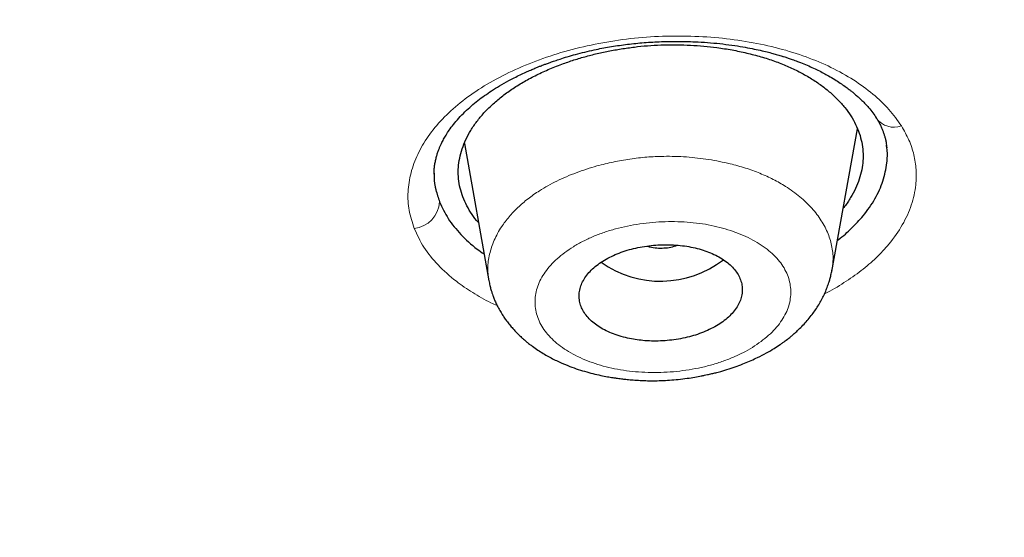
# Model space of a CAD drawing. Header units: millimetres. Extents: x 8 to 1023, y 12 to 832.
# Tile 510 of 656: x 644.01 to 654.87, y 740.57 to 746.27. Entities that reach past the tile are written whole.
import ezdxf

# ---------------------------------------------------------------- set-up
doc = ezdxf.new("R2010")
doc.units = ezdxf.units.MM

msp = doc.modelspace()

# ---------------------------------------------------------------- linework, layer by layer
at = {"color": 7, "linetype": 'Continuous', "lineweight": 30}
for p, q in [((652.97, 743.5), (653.25, 745.073)), ((648.917, 744.911), (649.187, 743.395)), ((648.585, 744.581), (648.585, 744.575)), ((652.966, 743.511), (652.965, 743.501))]:
    msp.add_line(p, q, dxfattribs=at)
at = {"color": 8, "linetype": 'Continuous', "lineweight": 0}
for centre, radius, start, end in [((653.655, 745.329), 0.24, 216.5232, 289.6059), ((648.332, 744.284), 0.312, 275.8591, 356.8448)]:
    msp.add_arc(centre, radius, start, end, dxfattribs=at)
at = {"color": 7, "linetype": 'Continuous', "lineweight": 30}
msp.add_arc((651.08, 744.524), 1.132, 234.6731, 307.7265, dxfattribs=at)
for points, knots in [([(638.967, 820.409), (639.825, 820.401), (641.54, 820.386), (644.108, 820.26), (646.667, 820.06), (649.211, 819.78), (651.736, 819.422), (654.237, 818.985), (656.847, 818.443), (659.555, 817.781), (662.346, 816.982), (665.077, 816.082), (667.741, 815.083), (670.332, 813.99), (672.724, 812.86), (674.924, 811.713), (676.942, 810.562), (678.889, 809.349), (680.762, 808.076), (682.555, 806.746), (684.266, 805.361), (685.893, 803.924), (687.432, 802.438), (688.881, 800.905), (690.237, 799.329), (691.498, 797.713), (692.662, 796.059), (693.724, 794.369), (694.737, 792.553), (695.676, 790.607), (696.518, 788.53), (697.215, 786.425), (697.764, 784.298), (698.165, 782.153), (698.403, 780.1), (698.503, 778.144), (698.485, 776.289), (698.354, 774.437), (698.113, 772.591), (697.761, 770.754), (697.3, 768.929), (696.731, 767.121), (696.054, 765.331), (695.271, 763.565), (694.383, 761.824), (693.39, 760.113), (692.294, 758.435), (691.099, 756.793), (689.735, 755.101), (688.185, 753.369), (686.433, 751.611), (684.562, 749.919), (682.573, 748.298), (680.479, 746.747), (678.994, 745.78), (678.252, 745.296)], [0, 0, 0, 0, 0.017859, 0.035717, 0.053574, 0.07143, 0.089287, 0.107143, 0.125, 0.145832, 0.166666, 0.1875, 0.208333, 0.229166, 0.249999, 0.267856, 0.285713, 0.303571, 0.321429, 0.339287, 0.357144, 0.375001, 0.392858, 0.410715, 0.428572, 0.446429, 0.464286, 0.482143, 0.500002, 0.520835, 0.541668, 0.562501, 0.583334, 0.604167, 0.624999, 0.642856, 0.660713, 0.678571, 0.696428, 0.714286, 0.732144, 0.750003, 0.76786, 0.785718, 0.803575, 0.821433, 0.839289, 0.857146, 0.875003, 0.895835, 0.916668, 0.9375, 0.958333, 0.979167, 1, 1, 1, 1]), ([(638.967, 735.109), (639.574, 735.113), (640.787, 735.121), (642.603, 735.185), (644.413, 735.288), (646.217, 735.433), (648.014, 735.618), (649.801, 735.844), (651.525, 736.103), (653.184, 736.389), (654.78, 736.7), (656.361, 737.043), (657.927, 737.419), (659.479, 737.828), (661.066, 738.282), (662.683, 738.787), (664.324, 739.344), (665.935, 739.936), (667.518, 740.564), (669.071, 741.227), (670.597, 741.926), (672.053, 742.641), (673.438, 743.365), (674.752, 744.095), (676.034, 744.851), (677.285, 745.634), (678.505, 746.442), (679.727, 747.299), (680.947, 748.208), (682.157, 749.169), (683.325, 750.157), (684.449, 751.171), (685.531, 752.212), (686.571, 753.281), (687.54, 754.346), (688.44, 755.401), (689.269, 756.44), (690.054, 757.494), (690.796, 758.561), (691.493, 759.642), (692.165, 760.769), (692.807, 761.942), (693.414, 763.161), (693.967, 764.394), (694.467, 765.639), (694.913, 766.898), (695.307, 768.172), (695.637, 769.422), (695.907, 770.643), (696.122, 771.83), (696.289, 773.019), (696.407, 774.209), (696.478, 775.401), (696.501, 776.628), (696.472, 777.89), (696.385, 779.185), (696.241, 780.478), (696.04, 781.77), (695.783, 783.061), (695.469, 784.349), (695.11, 785.595), (694.712, 786.795), (694.282, 787.948), (693.806, 789.089), (693.286, 790.218), (692.721, 791.335), (692.12, 792.423), (691.486, 793.483), (690.822, 794.514), (690.118, 795.532), (689.373, 796.538), (688.589, 797.53), (687.765, 798.51), (686.903, 799.473), (685.994, 800.432), (685.038, 801.383), (684.031, 802.327), (682.988, 803.248), (681.91, 804.146), (680.795, 805.023), (679.662, 805.863), (678.514, 806.667), (677.353, 807.437), (676.161, 808.184), (674.939, 808.909), (673.685, 809.611), (672.401, 810.29), (671.091, 810.944), (669.74, 811.58), (668.351, 812.195), (666.92, 812.79), (665.466, 813.354), (663.991, 813.887), (662.494, 814.39), (661.001, 814.854), (659.513, 815.28), (658.034, 815.671), (656.538, 816.032), (655.027, 816.364), (653.499, 816.666), (651.955, 816.939), (650.399, 817.182), (648.812, 817.398), (647.198, 817.584), (645.557, 817.739), (643.913, 817.86), (642.267, 817.945), (640.618, 817.999), (639.517, 818.006), (638.967, 818.009)], [0, 0, 0, 0, 0.010081, 0.020137, 0.030179, 0.040216, 0.050257, 0.060311, 0.070335, 0.079491, 0.088633, 0.097767, 0.1069, 0.116039, 0.125192, 0.135253, 0.145282, 0.155288, 0.16528, 0.175267, 0.185259, 0.195301, 0.204496, 0.213673, 0.222839, 0.232002, 0.241168, 0.250345, 0.260322, 0.270285, 0.280246, 0.290212, 0.300194, 0.310203, 0.320293, 0.329526, 0.338727, 0.347904, 0.357065, 0.366218, 0.375372, 0.385323, 0.395264, 0.405207, 0.415162, 0.425139, 0.435149, 0.445226, 0.454443, 0.463632, 0.472801, 0.481959, 0.491116, 0.500279, 0.510233, 0.520184, 0.530144, 0.540125, 0.550137, 0.560192, 0.570258, 0.579448, 0.588609, 0.59775, 0.60688, 0.616007, 0.625139, 0.633867, 0.642594, 0.651329, 0.660077, 0.668845, 0.677642, 0.686473, 0.695244, 0.704395, 0.713529, 0.722653, 0.731774, 0.740899, 0.750037, 0.758756, 0.767483, 0.776222, 0.78498, 0.793764, 0.802579, 0.811433, 0.820208, 0.829363, 0.838502, 0.847632, 0.856762, 0.865897, 0.875044, 0.883755, 0.89247, 0.901196, 0.909939, 0.918704, 0.927499, 0.936329, 0.945126, 0.954305, 0.963462, 0.972602, 0.981734, 0.990864, 1, 1, 1, 1]), ([(696.002, 776.466), (695.995, 775.965), (695.98, 774.963), (695.861, 773.463), (695.671, 771.966), (695.403, 770.472), (695.058, 768.982), (694.646, 767.529), (694.173, 766.115), (693.644, 764.745), (693.05, 763.39), (692.39, 762.05), (691.653, 760.704), (690.836, 759.354), (689.936, 758.003), (688.967, 756.676), (687.929, 755.373), (686.822, 754.093), (685.671, 752.865), (684.485, 751.69), (683.268, 750.57), (681.999, 749.481), (680.677, 748.423), (679.281, 747.382), (677.809, 746.359), (676.259, 745.359), (674.655, 744.399), (672.996, 743.477), (671.286, 742.597), (669.568, 741.779), (667.85, 741.022), (666.138, 740.324), (664.394, 739.67), (662.62, 739.06), (660.784, 738.485), (658.885, 737.946), (656.924, 737.45), (654.934, 737.004), (652.914, 736.61), (650.868, 736.267), (648.844, 735.984), (646.851, 735.757), (644.895, 735.584), (642.936, 735.461), (640.975, 735.386), (638.968, 735.36), (636.917, 735.386), (634.827, 735.468), (632.743, 735.605), (630.664, 735.798), (628.594, 736.046), (626.578, 736.343), (624.621, 736.682), (622.727, 737.062), (620.857, 737.487), (619.01, 737.958), (617.144, 738.486), (615.264, 739.075), (613.374, 739.728), (611.522, 740.43), (609.706, 741.18), (607.926, 741.979), (606.219, 742.809), (604.589, 743.665), (603.037, 744.539), (601.531, 745.45), (600.073, 746.396), (598.63, 747.399), (597.207, 748.46), (595.812, 749.581), (594.477, 750.737), (593.201, 751.928), (591.982, 753.155), (590.846, 754.392), (589.791, 755.634), (588.819, 756.873), (587.909, 758.133), (587.061, 759.414), (586.26, 760.742), (585.51, 762.116), (584.818, 763.533), (584.199, 764.965), (583.654, 766.413), (583.181, 767.878), (582.788, 769.332), (582.473, 770.771), (582.232, 772.188), (582.061, 773.609), (581.954, 775.036), (581.941, 775.989), (581.934, 776.466)], [0, 0, 0, 0, 0.011647, 0.023279, 0.034914, 0.046569, 0.058262, 0.069997, 0.081033, 0.092045, 0.103046, 0.114051, 0.125075, 0.136674, 0.148268, 0.159874, 0.171507, 0.183184, 0.194903, 0.205931, 0.216944, 0.227954, 0.238974, 0.250018, 0.2616, 0.2732, 0.284834, 0.296518, 0.308264, 0.319998, 0.330999, 0.341975, 0.352941, 0.363907, 0.374886, 0.386463, 0.398058, 0.409684, 0.421356, 0.433089, 0.444843, 0.455871, 0.466863, 0.477832, 0.488791, 0.499751, 0.51144, 0.523115, 0.53479, 0.54648, 0.558201, 0.569925, 0.580927, 0.591892, 0.602833, 0.61376, 0.624687, 0.6364, 0.648087, 0.659761, 0.671439, 0.683135, 0.694871, 0.705904, 0.716895, 0.727858, 0.738804, 0.749746, 0.761426, 0.773081, 0.784724, 0.796373, 0.808043, 0.819784, 0.830839, 0.841857, 0.852852, 0.863839, 0.87483, 0.886496, 0.898127, 0.909738, 0.921348, 0.932974, 0.944696, 0.955762, 0.96681, 0.977856, 0.988914, 1, 1, 1, 1]), ([(582.445, 775.805), (582.445, 775.791), (582.446, 775.76), (582.447, 775.709), (582.449, 775.649), (582.451, 775.581), (582.454, 775.505), (582.457, 775.421), (582.461, 775.331), (582.465, 775.232), (582.47, 775.126), (582.481, 774.907), (582.5, 774.597), (582.529, 774.201), (582.56, 773.843), (582.593, 773.506), (582.628, 773.19), (582.665, 772.876), (582.711, 772.525), (582.768, 772.132), (582.837, 771.695), (582.904, 771.311), (582.965, 770.984), (583.017, 770.718), (583.07, 770.459), (583.122, 770.215), (583.173, 769.987), (583.221, 769.774), (583.26, 769.611), (583.288, 769.493), (583.306, 769.42), (583.323, 769.353), (583.337, 769.294), (583.35, 769.246), (583.359, 769.209), (583.366, 769.182), (583.372, 769.159), (583.378, 769.131), (583.387, 769.096), (583.398, 769.054), (583.41, 769.007), (583.428, 768.941), (583.451, 768.852), (583.482, 768.737), (583.516, 768.613), (583.553, 768.478), (583.594, 768.333), (583.638, 768.177), (583.686, 768.014), (583.735, 767.849), (583.784, 767.687), (583.847, 767.486), (583.922, 767.248), (584.011, 766.978), (584.098, 766.72), (584.182, 766.477), (584.265, 766.245), (584.347, 766.019), (584.43, 765.796), (584.513, 765.577), (584.597, 765.362), (584.681, 765.149), (584.766, 764.938), (584.855, 764.724), (584.947, 764.504), (585.046, 764.275), (585.151, 764.035), (585.248, 763.818), (585.336, 763.627), (585.412, 763.461), (585.492, 763.292), (585.572, 763.123), (585.654, 762.954), (585.734, 762.791), (585.812, 762.634), (585.886, 762.487), (585.955, 762.351), (586.02, 762.225), (586.076, 762.116), (586.123, 762.027), (586.16, 761.957), (586.191, 761.898), (586.22, 761.843), (586.252, 761.784), (586.292, 761.708), (586.342, 761.618), (586.399, 761.511), (586.463, 761.395), (586.533, 761.269), (586.609, 761.134), (586.69, 760.991), (586.777, 760.838), (586.871, 760.677), (587.008, 760.442), (587.188, 760.142), (587.409, 759.783), (587.629, 759.435), (587.821, 759.138), (587.984, 758.889), (588.12, 758.687), (588.252, 758.491), (588.381, 758.303), (588.506, 758.125), (588.624, 757.956), (588.737, 757.798), (588.845, 757.648), (588.946, 757.509), (589.042, 757.378), (589.137, 757.25), (589.234, 757.12), (589.337, 756.983), (589.452, 756.831), (589.581, 756.663), (589.725, 756.478), (589.878, 756.283), (590.04, 756.08), (590.266, 755.8), (590.557, 755.446), (590.835, 755.119), (591.036, 754.886), (591.156, 754.747), (591.277, 754.609), (591.4, 754.47), (591.524, 754.331), (591.649, 754.193), (591.765, 754.066), (591.87, 753.951), (591.962, 753.851), (592.045, 753.762), (592.112, 753.69), (592.164, 753.634), (592.204, 753.592), (592.239, 753.554), (592.272, 753.52), (592.3, 753.49), (592.322, 753.467), (592.339, 753.449), (592.357, 753.43), (592.378, 753.408), (592.405, 753.379), (592.44, 753.343), (592.483, 753.298), (592.534, 753.245), (592.592, 753.184), (592.655, 753.12), (592.72, 753.053), (592.785, 752.985), (592.852, 752.918), (592.977, 752.79), (593.165, 752.601), (593.418, 752.35), (593.681, 752.094), (593.968, 751.819), (594.277, 751.527), (594.605, 751.224), (594.934, 750.926), (595.263, 750.634), (595.591, 750.348), (595.881, 750.099), (596.129, 749.89), (596.331, 749.722), (596.524, 749.563), (596.706, 749.414), (596.867, 749.284), (597.008, 749.171), (597.13, 749.074), (597.25, 748.978), (597.374, 748.881), (597.508, 748.776), (597.652, 748.664), (597.808, 748.544), (597.975, 748.417), (598.153, 748.282), (598.342, 748.141), (598.538, 747.995), (598.739, 747.847), (598.94, 747.701), (599.22, 747.499), (599.579, 747.245), (600.015, 746.943), (600.448, 746.649), (600.879, 746.363), (601.31, 746.083), (601.742, 745.808), (602.163, 745.545), (602.575, 745.293), (602.98, 745.049), (603.395, 744.804), (603.824, 744.556), (604.265, 744.306), (604.63, 744.103), (604.91, 743.95), (605.099, 743.847), (605.28, 743.75), (605.452, 743.658), (605.614, 743.573), (605.766, 743.493), (605.908, 743.418), (606.018, 743.361), (606.097, 743.321), (606.146, 743.296), (606.187, 743.275), (606.219, 743.258), (606.245, 743.244), (606.269, 743.232), (606.296, 743.218), (606.334, 743.199), (606.385, 743.173), (606.45, 743.14), (606.523, 743.103), (606.6, 743.064), (606.717, 743.005), (606.876, 742.925), (607.083, 742.823), (607.304, 742.715), (607.539, 742.6), (607.787, 742.482), (608.042, 742.36), (608.3, 742.239), (608.556, 742.121), (608.862, 741.98), (609.217, 741.82), (609.617, 741.643), (610.008, 741.473), (610.39, 741.31), (610.766, 741.152), (611.14, 740.998), (611.62, 740.804), (612.207, 740.572), (612.904, 740.306), (613.624, 740.041), (614.365, 739.777), (615.129, 739.515), (615.898, 739.262), (616.673, 739.017), (617.494, 738.768), (618.362, 738.517), (619.278, 738.265), (620.2, 738.025), (621.127, 737.797), (622.059, 737.58), (622.997, 737.374), (623.913, 737.186), (624.807, 737.014), (625.678, 736.856), (626.552, 736.709), (627.428, 736.572), (628.306, 736.445), (629.187, 736.328), (630.071, 736.221), (630.957, 736.124), (631.845, 736.037), (632.734, 735.96), (633.626, 735.894), (634.502, 735.839), (635.362, 735.794), (636.206, 735.76), (637.052, 735.735), (637.899, 735.719), (638.792, 735.711), (639.729, 735.714), (640.71, 735.73), (641.688, 735.758), (642.665, 735.798), (643.641, 735.851), (644.614, 735.915), (645.559, 735.99), (646.476, 736.074), (647.363, 736.165), (648.248, 736.266), (649.13, 736.378), (650.01, 736.499), (650.887, 736.63), (651.762, 736.772), (652.635, 736.923), (653.504, 737.085), (654.37, 737.257), (655.233, 737.438), (656.074, 737.625), (656.896, 737.818), (657.697, 738.016), (658.494, 738.223), (659.287, 738.438), (660.116, 738.673), (660.981, 738.931), (661.879, 739.211), (662.77, 739.503), (663.654, 739.806), (664.53, 740.12), (665.398, 740.445), (666.12, 740.726), (666.7, 740.96), (667.143, 741.142), (667.588, 741.328), (668.034, 741.52), (668.482, 741.716), (668.917, 741.91), (669.34, 742.103), (669.753, 742.295), (670.072, 742.446), (670.296, 742.553), (670.422, 742.614), (670.548, 742.675), (670.676, 742.737), (670.803, 742.8), (670.931, 742.863), (671.055, 742.924), (671.178, 742.986), (671.297, 743.046), (671.41, 743.103), (671.509, 743.153), (671.593, 743.195), (671.663, 743.231), (671.716, 743.258), (671.758, 743.28), (671.794, 743.299), (671.835, 743.32), (671.884, 743.345), (671.941, 743.375), (672.014, 743.412), (672.102, 743.458), (672.207, 743.513), (672.322, 743.574), (672.442, 743.637), (672.603, 743.723), (672.805, 743.831), (673.079, 743.98), (673.387, 744.149), (673.729, 744.34), (674.075, 744.537), (674.42, 744.735), (674.759, 744.934), (675.112, 745.144), (675.478, 745.365), (675.854, 745.596), (676.221, 745.826), (676.583, 746.057), (676.944, 746.291), (677.308, 746.531), (677.675, 746.777), (678.047, 747.031), (678.36, 747.25), (678.612, 747.427), (678.798, 747.56), (678.973, 747.686), (679.139, 747.806), (679.295, 747.92), (679.441, 748.028), (679.577, 748.129), (679.7, 748.221), (679.811, 748.305), (679.915, 748.384), (680.023, 748.466), (680.137, 748.553), (680.258, 748.646), (680.386, 748.745), (680.529, 748.857), (680.688, 748.981), (680.862, 749.12), (681.045, 749.266), (681.232, 749.418), (681.42, 749.571), (681.688, 749.792), (682.03, 750.08), (682.41, 750.406), (682.745, 750.7), (683.041, 750.964), (683.336, 751.231), (683.633, 751.505), (683.935, 751.789), (684.176, 752.02), (684.355, 752.194), (684.472, 752.308), (684.59, 752.424), (684.708, 752.542), (684.825, 752.658), (684.938, 752.772), (685.046, 752.882), (685.149, 752.986), (685.246, 753.085), (685.332, 753.175), (685.409, 753.255), (685.47, 753.319), (685.517, 753.367), (685.551, 753.403), (685.58, 753.433), (685.606, 753.461), (685.634, 753.491), (685.668, 753.526), (685.708, 753.569), (685.755, 753.619), (685.823, 753.691), (685.911, 753.786), (686.019, 753.902), (686.13, 754.023), (686.261, 754.167), (686.414, 754.336), (686.589, 754.532), (686.77, 754.738), (686.954, 754.95), (687.232, 755.274), (687.595, 755.709), (687.935, 756.13), (688.169, 756.427), (688.303, 756.598), (688.435, 756.77), (688.565, 756.94), (688.692, 757.108), (688.814, 757.272), (688.931, 757.431), (689.041, 757.581), (689.143, 757.723), (689.237, 757.855), (689.319, 757.97), (689.39, 758.07), (689.453, 758.16), (689.517, 758.252), (689.586, 758.351), (689.658, 758.457), (689.741, 758.578), (689.834, 758.715), (689.937, 758.87), (690.046, 759.035), (690.16, 759.21), (690.318, 759.454), (690.515, 759.764), (690.767, 760.174), (691.033, 760.62), (691.239, 760.978), (691.37, 761.211), (691.43, 761.318), (691.487, 761.421), (691.539, 761.516), (691.585, 761.6), (691.624, 761.673), (691.656, 761.731), (691.68, 761.776), (691.698, 761.81), (691.712, 761.836), (691.722, 761.856), (691.731, 761.873), (691.741, 761.892), (691.755, 761.918), (691.772, 761.95), (691.792, 761.987), (691.821, 762.042), (691.861, 762.12), (691.914, 762.221), (691.971, 762.333), (692.05, 762.488), (692.151, 762.687), (692.272, 762.933), (692.396, 763.19), (692.523, 763.459), (692.637, 763.706), (692.738, 763.928), (692.824, 764.122), (692.909, 764.315), (692.989, 764.502), (693.063, 764.678), (693.134, 764.848), (693.201, 765.011), (693.263, 765.166), (693.32, 765.309), (693.369, 765.433), (693.41, 765.538), (693.445, 765.63), (693.481, 765.724), (693.522, 765.831), (693.568, 765.954), (693.619, 766.094), (693.674, 766.245), (693.732, 766.407), (693.792, 766.58), (693.852, 766.754), (693.911, 766.928), (693.968, 767.099), (694.024, 767.271), (694.079, 767.441), (694.131, 767.607), (694.181, 767.77), (694.241, 767.971), (694.31, 768.207), (694.387, 768.476), (694.443, 768.68), (694.48, 768.82), (694.5, 768.897), (694.519, 768.966), (694.534, 769.027), (694.548, 769.079), (694.559, 769.122), (694.568, 769.158), (694.576, 769.19), (694.585, 769.225), (694.596, 769.269), (694.61, 769.323), (694.625, 769.386), (694.643, 769.459), (694.664, 769.543), (694.686, 769.637), (694.71, 769.74), (694.737, 769.854), (694.774, 770.015), (694.819, 770.219), (694.876, 770.49), (694.936, 770.784), (694.997, 771.101), (695.053, 771.412), (695.105, 771.717), (695.154, 772.019), (695.204, 772.356), (695.256, 772.734), (695.308, 773.156), (695.354, 773.588), (695.395, 774.028), (695.429, 774.472), (695.451, 774.796), (695.459, 774.972), (695.46, 774.998)], [0, 0, 0, 0, 0.000308, 0.00069, 0.001145, 0.001674, 0.002276, 0.00292, 0.003632, 0.004411, 0.005257, 0.006152, 0.009626, 0.012651, 0.015604, 0.018178, 0.020695, 0.02317, 0.025678, 0.029092, 0.032585, 0.036159, 0.038302, 0.040463, 0.042551, 0.044541, 0.046341, 0.048052, 0.049674, 0.050287, 0.050886, 0.051446, 0.051921, 0.05231, 0.052613, 0.052804, 0.052961, 0.053179, 0.053464, 0.053812, 0.054194, 0.054604, 0.05543, 0.056351, 0.057369, 0.058452, 0.059626, 0.060891, 0.062239, 0.063584, 0.064902, 0.066193, 0.068489, 0.070695, 0.07281, 0.074779, 0.076663, 0.078501, 0.080325, 0.082135, 0.0839, 0.08565, 0.087387, 0.08913, 0.090952, 0.092859, 0.09485, 0.096926, 0.098274, 0.099656, 0.101071, 0.102516, 0.103918, 0.105323, 0.106643, 0.107879, 0.109031, 0.110099, 0.111082, 0.111784, 0.112377, 0.112857, 0.113276, 0.11378, 0.114377, 0.115197, 0.116102, 0.117093, 0.118169, 0.119332, 0.120556, 0.121864, 0.123254, 0.124726, 0.127926, 0.131043, 0.134078, 0.13703, 0.138843, 0.140623, 0.142364, 0.14403, 0.145612, 0.147112, 0.148529, 0.149862, 0.151113, 0.15228, 0.153387, 0.154557, 0.155794, 0.157098, 0.15869, 0.160373, 0.162145, 0.164008, 0.165957, 0.169858, 0.173805, 0.175097, 0.176394, 0.177695, 0.179001, 0.180312, 0.181628, 0.182918, 0.183956, 0.184904, 0.185762, 0.186531, 0.186966, 0.187365, 0.18773, 0.18806, 0.188352, 0.188581, 0.188733, 0.18889, 0.189107, 0.189383, 0.189718, 0.190161, 0.190677, 0.191267, 0.191909, 0.192557, 0.193211, 0.193869, 0.194531, 0.196938, 0.199405, 0.201934, 0.204523, 0.207615, 0.210672, 0.213694, 0.216683, 0.219637, 0.222551, 0.224419, 0.226191, 0.227867, 0.229446, 0.23093, 0.232027, 0.233066, 0.234053, 0.235094, 0.236222, 0.237439, 0.238744, 0.240137, 0.241618, 0.243188, 0.244814, 0.246468, 0.248106, 0.249729, 0.253273, 0.256743, 0.260138, 0.263484, 0.26681, 0.270115, 0.2734, 0.276392, 0.279395, 0.28247, 0.285617, 0.288837, 0.292128, 0.293531, 0.294898, 0.296193, 0.297416, 0.298566, 0.299645, 0.300653, 0.301588, 0.301976, 0.302323, 0.302612, 0.302842, 0.303015, 0.303155, 0.303344, 0.303584, 0.303961, 0.304422, 0.304945, 0.305488, 0.306049, 0.307393, 0.30883, 0.310362, 0.311986, 0.313704, 0.315477, 0.317252, 0.318998, 0.320714, 0.323489, 0.326185, 0.328803, 0.331343, 0.333818, 0.336286, 0.338754, 0.343278, 0.347803, 0.352328, 0.357176, 0.362024, 0.366874, 0.371725, 0.376579, 0.382198, 0.387818, 0.393438, 0.399057, 0.404677, 0.410297, 0.415916, 0.421067, 0.426217, 0.431363, 0.436505, 0.441643, 0.44678, 0.451918, 0.457057, 0.462198, 0.467338, 0.472478, 0.477619, 0.482467, 0.487317, 0.49217, 0.49703, 0.501898, 0.507534, 0.513158, 0.518775, 0.524387, 0.529996, 0.535605, 0.541214, 0.546354, 0.551494, 0.556634, 0.561772, 0.566907, 0.572047, 0.577191, 0.582339, 0.587488, 0.592639, 0.59779, 0.602941, 0.607798, 0.612655, 0.617512, 0.622369, 0.627226, 0.632845, 0.638459, 0.64407, 0.64968, 0.65529, 0.660898, 0.666508, 0.669406, 0.67233, 0.675279, 0.678255, 0.681257, 0.684301, 0.68705, 0.689866, 0.69275, 0.693613, 0.694482, 0.695357, 0.696238, 0.697125, 0.698018, 0.698897, 0.699709, 0.7006, 0.701391, 0.702082, 0.702673, 0.703163, 0.703553, 0.703797, 0.704045, 0.704323, 0.704664, 0.705071, 0.705543, 0.706196, 0.706944, 0.707779, 0.708635, 0.709499, 0.711221, 0.712975, 0.715398, 0.717879, 0.720418, 0.722964, 0.725469, 0.727931, 0.730829, 0.733666, 0.736441, 0.73918, 0.741976, 0.744786, 0.747659, 0.750595, 0.753592, 0.755153, 0.756652, 0.758075, 0.759422, 0.760694, 0.76189, 0.763011, 0.764057, 0.764932, 0.765771, 0.766663, 0.767617, 0.768632, 0.769708, 0.770846, 0.77225, 0.773737, 0.775308, 0.776945, 0.778574, 0.780189, 0.783939, 0.787607, 0.790333, 0.793014, 0.795703, 0.798467, 0.801307, 0.804223, 0.805343, 0.806474, 0.807615, 0.808768, 0.809931, 0.811049, 0.812089, 0.813144, 0.814106, 0.814973, 0.815747, 0.816426, 0.816815, 0.81716, 0.817451, 0.81769, 0.817966, 0.818306, 0.818714, 0.819191, 0.819737, 0.820807, 0.821917, 0.823067, 0.824256, 0.826025, 0.827874, 0.829805, 0.831814, 0.833841, 0.838883, 0.843888, 0.845453, 0.847015, 0.848572, 0.850125, 0.851625, 0.853136, 0.854564, 0.85591, 0.857172, 0.858352, 0.85945, 0.860254, 0.861023, 0.86184, 0.862717, 0.863654, 0.86465, 0.865925, 0.867287, 0.868734, 0.870268, 0.871888, 0.875148, 0.878391, 0.882556, 0.886693, 0.887618, 0.888542, 0.889446, 0.89026, 0.890977, 0.891598, 0.892122, 0.892465, 0.892749, 0.892973, 0.893137, 0.893255, 0.893404, 0.893628, 0.893917, 0.894227, 0.894552, 0.895334, 0.896195, 0.897134, 0.898152, 0.900125, 0.902192, 0.904352, 0.906606, 0.908953, 0.91054, 0.912168, 0.913799, 0.915348, 0.916812, 0.91819, 0.919568, 0.920848, 0.92203, 0.923114, 0.923897, 0.924625, 0.925385, 0.926208, 0.927268, 0.928417, 0.929652, 0.930976, 0.932387, 0.933885, 0.93524, 0.936655, 0.938067, 0.939448, 0.940799, 0.942118, 0.943407, 0.945689, 0.947868, 0.949944, 0.950626, 0.951255, 0.951815, 0.952306, 0.952726, 0.953077, 0.953358, 0.953576, 0.953864, 0.954213, 0.954643, 0.955153, 0.955745, 0.956418, 0.957172, 0.958007, 0.958924, 0.959918, 0.961895, 0.963844, 0.966437, 0.968978, 0.971468, 0.973907, 0.976298, 0.978703, 0.981989, 0.985351, 0.988789, 0.992305, 0.995867, 0.999377, 1, 1, 1, 1]), ([(648.583, 744.572), (648.583, 744.582), (648.582, 744.602), (648.585, 744.643), (648.592, 744.69), (648.601, 744.733), (648.612, 744.776), (648.624, 744.815), (648.637, 744.85), (648.65, 744.879), (648.662, 744.906), (648.675, 744.932), (648.691, 744.963), (648.716, 745.005), (648.751, 745.06), (648.797, 745.122), (648.854, 745.189), (648.92, 745.258), (648.991, 745.323), (649.064, 745.383), (649.139, 745.438), (649.218, 745.492), (649.307, 745.548), (649.392, 745.596), (649.468, 745.635), (649.53, 745.666), (649.591, 745.694), (649.645, 745.718), (649.691, 745.738), (649.729, 745.753), (649.761, 745.766), (649.791, 745.777), (649.825, 745.79), (649.866, 745.805), (649.916, 745.822), (649.978, 745.843), (650.055, 745.867), (650.146, 745.893), (650.245, 745.918), (650.369, 745.947), (650.518, 745.976), (650.694, 746.002), (650.877, 746.021), (651.067, 746.033), (651.263, 746.037), (651.44, 746.033), (651.598, 746.023), (651.734, 746.011), (651.864, 745.995), (651.983, 745.976), (652.087, 745.957), (652.176, 745.938), (652.252, 745.92), (652.314, 745.904), (652.361, 745.89), (652.395, 745.88), (652.418, 745.873), (652.439, 745.867), (652.465, 745.858), (652.501, 745.846), (652.549, 745.83), (652.609, 745.807), (652.678, 745.78), (652.749, 745.749), (652.815, 745.717), (652.875, 745.687), (652.937, 745.653), (652.999, 745.616), (653.06, 745.577), (653.113, 745.54), (653.154, 745.51), (653.187, 745.484), (653.216, 745.46), (653.251, 745.43), (653.29, 745.394), (653.333, 745.351), (653.377, 745.303), (653.422, 745.247), (653.448, 745.207), (653.462, 745.186)], [0, 0, 0, 0, 0.013269, 0.025832, 0.037918, 0.049679, 0.061122, 0.072342, 0.082759, 0.092559, 0.100603, 0.107199, 0.114311, 0.127595, 0.143045, 0.16062, 0.180323, 0.200991, 0.219874, 0.237626, 0.254212, 0.270478, 0.288248, 0.307703, 0.318569, 0.329899, 0.340756, 0.349993, 0.357603, 0.363586, 0.368843, 0.373002, 0.378335, 0.384865, 0.39259, 0.40151, 0.413559, 0.427269, 0.44209, 0.457253, 0.480865, 0.505256, 0.530446, 0.556444, 0.583249, 0.610848, 0.629831, 0.649153, 0.668304, 0.685681, 0.701167, 0.714541, 0.726103, 0.73586, 0.743823, 0.748489, 0.75221, 0.755047, 0.759002, 0.76503, 0.773128, 0.783295, 0.796645, 0.809951, 0.822593, 0.834571, 0.845886, 0.860817, 0.874516, 0.887121, 0.898632, 0.90484, 0.912906, 0.922836, 0.934619, 0.948244, 0.963694, 0.980953, 1, 1, 1, 1]), ([(649.073, 744.037), (649.066, 744.044), (649.032, 744.081), (648.984, 744.151), (648.93, 744.246), (648.889, 744.344), (648.862, 744.444), (648.849, 744.545), (648.849, 744.647), (648.863, 744.749), (648.891, 744.851), (648.932, 744.953), (648.986, 745.054), (649.052, 745.153), (649.131, 745.247), (649.221, 745.338), (649.324, 745.425), (649.438, 745.508), (649.562, 745.586), (649.696, 745.658), (649.839, 745.725), (649.983, 745.782), (650.124, 745.831), (650.26, 745.871), (650.398, 745.906), (650.539, 745.935), (650.682, 745.959), (650.827, 745.978), (650.973, 745.991), (651.119, 745.998), (651.265, 745.999), (651.411, 745.994), (651.557, 745.984), (651.71, 745.967), (651.869, 745.942), (652.031, 745.908), (652.187, 745.867), (652.337, 745.819), (652.477, 745.763), (652.608, 745.702), (652.73, 745.634), (652.842, 745.56), (652.943, 745.481), (653.034, 745.396), (653.114, 745.307), (653.18, 745.215), (653.233, 745.12), (653.274, 745.023), (653.3, 744.923), (653.314, 744.822), (653.314, 744.72), (653.3, 744.618), (653.273, 744.516), (653.232, 744.414), (653.177, 744.313), (653.131, 744.24), (653.099, 744.202), (653.094, 744.196)], [0, 0, 0, 0, 0.005129, 0.024543, 0.044118, 0.063558, 0.082832, 0.102281, 0.121598, 0.140899, 0.160302, 0.179922, 0.199745, 0.219247, 0.238544, 0.257761, 0.277019, 0.296455, 0.31576, 0.335059, 0.354479, 0.374141, 0.390591, 0.406839, 0.422959, 0.439024, 0.455108, 0.471285, 0.487347, 0.503363, 0.519409, 0.53556, 0.551888, 0.568466, 0.587848, 0.607264, 0.626838, 0.646282, 0.665576, 0.68495, 0.704234, 0.723547, 0.743006, 0.762725, 0.782451, 0.801914, 0.821226, 0.840503, 0.859861, 0.879335, 0.898669, 0.917976, 0.937373, 0.956975, 0.976801, 0.996336, 1, 1, 1, 1]), ([(678.252, 745.296), (677.819, 745.027), (676.954, 744.489), (675.615, 743.716), (674.247, 742.968), (672.848, 742.249), (671.422, 741.56), (669.972, 740.901), (668.447, 740.252), (666.844, 739.615), (665.162, 738.997), (663.454, 738.418), (661.721, 737.878), (660.017, 737.393), (658.348, 736.96), (656.718, 736.575), (655.073, 736.223), (653.414, 735.906), (651.742, 735.623), (650.059, 735.374), (648.644, 735.196), (647.498, 735.07), (646.618, 734.983), (645.717, 734.905), (644.783, 734.834), (643.813, 734.771), (642.934, 734.723), (642.169, 734.689), (641.534, 734.665), (640.929, 734.648), (640.405, 734.638), (639.966, 734.633), (639.608, 734.63), (639.28, 734.629), (639.07, 734.629), (638.967, 734.629)], [0, 0, 0, 0, 0.039965, 0.079929, 0.119922, 0.160016, 0.200089, 0.23998, 0.27989, 0.323933, 0.367928, 0.411888, 0.455897, 0.499945, 0.539967, 0.579932, 0.619887, 0.659888, 0.699966, 0.740007, 0.779935, 0.800437, 0.821039, 0.842058, 0.863869, 0.886742, 0.91016, 0.92548, 0.94039, 0.954618, 0.96777, 0.977052, 0.985307, 0.992835, 1, 1, 1, 1]), ([(653.462, 745.186), (653.469, 745.175), (653.482, 745.155), (653.497, 745.126), (653.509, 745.102), (653.517, 745.084), (653.525, 745.065), (653.534, 745.041), (653.545, 745.01), (653.555, 744.977), (653.563, 744.943), (653.57, 744.905), (653.573, 744.876), (653.574, 744.865), (653.574, 744.86)], [0, 0, 0, 0, 0.104691, 0.193475, 0.266425, 0.323591, 0.366272, 0.448961, 0.539068, 0.627354, 0.721629, 0.820948, 0.914269, 1, 1, 1, 1]), ([(653.031, 743.843), (653.034, 743.845), (653.093, 743.887), (653.19, 743.976), (653.331, 744.126), (653.451, 744.299), (653.54, 744.496), (653.577, 744.679), (653.585, 744.812), (653.574, 744.876), (653.571, 744.892)], [0, 0, 0, 0, 0.007236, 0.141844, 0.277562, 0.458161, 0.638098, 0.820593, 0.956574, 1, 1, 1, 1]), ([(648.585, 744.584), (648.584, 744.568), (648.581, 744.506), (648.599, 744.399), (648.628, 744.311), (648.643, 744.267)], [0, 0, 0, 0, 0.152721, 0.575374, 1, 1, 1, 1]), ([(648.643, 744.267), (648.672, 744.204), (648.73, 744.079), (648.873, 743.905), (649.011, 743.776), (649.108, 743.71), (649.134, 743.693)], [0, 0, 0, 0, 0.297341, 0.593132, 0.892596, 1, 1, 1, 1]), ([(650.739, 742.76), (650.766, 742.755), (650.821, 742.744), (650.911, 742.735), (651.005, 742.731), (651.105, 742.733), (651.204, 742.742), (651.302, 742.757), (651.398, 742.778), (651.49, 742.805), (651.577, 742.839), (651.659, 742.878), (651.734, 742.921), (651.8, 742.97), (651.858, 743.023), (651.905, 743.078), (651.942, 743.137), (651.967, 743.197), (651.981, 743.258), (651.983, 743.319), (651.973, 743.379), (651.951, 743.437), (651.918, 743.493), (651.875, 743.546), (651.822, 743.595), (651.76, 743.639), (651.689, 743.679), (651.612, 743.713), (651.528, 743.742), (651.439, 743.765), (651.346, 743.781), (651.249, 743.791), (651.151, 743.795), (651.051, 743.793), (650.952, 743.784), (650.854, 743.768), (650.759, 743.747), (650.667, 743.719), (650.58, 743.685), (650.498, 743.646), (650.424, 743.602), (650.358, 743.553), (650.301, 743.5), (650.255, 743.444), (650.219, 743.385), (650.194, 743.325), (650.182, 743.264), (650.181, 743.203), (650.191, 743.143), (650.214, 743.085), (650.247, 743.029), (650.291, 742.977), (650.345, 742.928), (650.408, 742.884), (650.48, 742.844), (650.559, 742.81), (650.646, 742.781), (650.708, 742.767), (650.739, 742.76)], [0, 0, 0, 0, 0.015554, 0.031108, 0.048486, 0.065918, 0.083295, 0.1008, 0.118362, 0.135868, 0.153669, 0.17153, 0.189333, 0.207472, 0.225671, 0.243812, 0.262172, 0.280593, 0.298955, 0.317319, 0.335743, 0.354108, 0.372264, 0.390477, 0.408633, 0.426466, 0.444354, 0.462186, 0.479722, 0.49731, 0.514844, 0.532228, 0.549666, 0.567049, 0.584493, 0.601993, 0.619437, 0.637135, 0.654891, 0.672589, 0.690627, 0.708726, 0.726766, 0.745077, 0.763449, 0.781761, 0.80015, 0.818598, 0.836988, 0.855228, 0.873524, 0.891764, 0.909779, 0.92785, 0.945864, 0.963891, 0.981975, 1, 1, 1, 1]), ([(650.93, 743.779), (650.94, 743.776), (650.975, 743.764), (651.039, 743.757), (651.117, 743.756), (651.195, 743.765), (651.242, 743.781), (651.265, 743.789)], [0, 0, 0, 0, 0.100548, 0.326494, 0.552441, 0.778301, 1, 1, 1, 1]), ([(649.187, 743.398), (649.19, 743.38), (649.197, 743.347), (649.208, 743.303), (649.22, 743.266), (649.229, 743.238), (649.238, 743.215), (649.246, 743.195), (649.254, 743.175), (649.263, 743.154), (649.278, 743.123), (649.3, 743.082), (649.327, 743.036), (649.354, 742.994), (649.383, 742.953), (649.416, 742.911), (649.448, 742.872), (649.48, 742.838), (649.512, 742.805), (649.545, 742.774), (649.574, 742.748), (649.597, 742.729), (649.616, 742.713), (649.639, 742.695), (649.676, 742.668), (649.725, 742.633), (649.784, 742.595), (649.844, 742.561), (649.902, 742.53), (649.972, 742.497), (650.054, 742.462), (650.148, 742.427), (650.241, 742.398), (650.332, 742.374), (650.416, 742.354), (650.489, 742.34), (650.546, 742.33), (650.588, 742.324), (650.62, 742.319), (650.655, 742.315), (650.701, 742.31), (650.763, 742.304), (650.837, 742.299), (650.917, 742.295), (651.001, 742.294), (651.089, 742.296), (651.181, 742.301), (651.276, 742.309), (651.369, 742.32), (651.454, 742.333), (651.518, 742.345), (651.564, 742.354), (651.594, 742.361), (651.621, 742.367), (651.652, 742.374), (651.693, 742.384), (651.756, 742.401), (651.835, 742.425), (651.923, 742.455), (652.005, 742.486), (652.079, 742.518), (652.161, 742.555), (652.245, 742.599), (652.328, 742.647), (652.387, 742.685), (652.428, 742.714), (652.454, 742.733), (652.477, 742.75), (652.496, 742.765), (652.517, 742.782), (652.542, 742.803), (652.573, 742.831), (652.615, 742.87), (652.663, 742.918), (652.71, 742.972), (652.751, 743.024), (652.79, 743.077), (652.824, 743.131), (652.851, 743.178), (652.872, 743.218), (652.887, 743.25), (652.901, 743.28), (652.91, 743.305), (652.919, 743.326), (652.927, 743.349), (652.937, 743.379), (652.949, 743.417), (652.96, 743.463), (652.967, 743.495), (652.97, 743.513)], [0, 0, 0, 0, 0.012662, 0.023253, 0.031776, 0.03875, 0.043537, 0.048205, 0.053152, 0.058376, 0.063865, 0.076995, 0.089895, 0.100232, 0.111467, 0.124282, 0.136237, 0.145909, 0.156233, 0.167083, 0.176455, 0.182291, 0.186913, 0.192983, 0.201575, 0.217187, 0.232539, 0.247183, 0.261185, 0.274657, 0.295853, 0.31625, 0.335874, 0.35475, 0.372275, 0.386942, 0.398697, 0.405886, 0.411297, 0.417208, 0.426226, 0.438349, 0.45282, 0.468053, 0.483872, 0.500287, 0.517626, 0.535595, 0.554001, 0.570345, 0.583786, 0.591014, 0.596996, 0.601731, 0.606809, 0.614816, 0.625802, 0.644401, 0.662522, 0.679651, 0.695774, 0.710881, 0.733773, 0.753757, 0.770598, 0.778634, 0.785669, 0.791706, 0.79674, 0.801774, 0.808665, 0.819216, 0.831816, 0.846438, 0.861469, 0.877368, 0.891413, 0.906179, 0.920626, 0.928285, 0.936833, 0.945064, 0.950996, 0.954847, 0.960416, 0.967712, 0.976741, 0.987504, 1, 1, 1, 1])]:
    msp.add_open_spline(points, degree=3, knots=knots, dxfattribs=at)
at = {"color": 8, "linetype": 'Continuous', "lineweight": 0}
for points, knots in [([(582.659, 776.332), (582.666, 775.834), (582.681, 774.839), (582.8, 773.349), (582.99, 771.862), (583.259, 770.378), (583.603, 768.901), (584.012, 767.464), (584.48, 766.072), (585.002, 764.724), (585.588, 763.391), (586.238, 762.074), (586.964, 760.748), (587.769, 759.418), (588.659, 758.085), (589.618, 756.774), (590.648, 755.485), (591.745, 754.219), (592.883, 753.006), (594.054, 751.849), (595.251, 750.746), (596.5, 749.675), (597.799, 748.636), (599.175, 747.61), (600.63, 746.6), (602.166, 745.609), (603.754, 744.658), (605.395, 743.747), (607.082, 742.879), (608.776, 742.073), (610.466, 741.329), (612.153, 740.644), (613.872, 740), (615.622, 739.399), (617.438, 738.83), (619.319, 738.297), (621.263, 737.804), (623.235, 737.363), (625.233, 736.974), (627.253, 736.637), (629.249, 736.358), (631.212, 736.136), (633.14, 735.967), (635.074, 735.846), (637.012, 735.773), (638.993, 735.748), (641.014, 735.774), (643.07, 735.855), (645.12, 735.991), (647.165, 736.181), (649.206, 736.425), (651.198, 736.718), (653.137, 737.055), (655.016, 737.431), (656.871, 737.854), (658.702, 738.321), (660.546, 738.845), (662.397, 739.426), (664.251, 740.067), (666.069, 740.756), (667.851, 741.492), (669.602, 742.278), (671.285, 743.096), (672.898, 743.942), (674.436, 744.808), (675.927, 745.709), (677.371, 746.646), (678.797, 747.638), (680.201, 748.685), (681.575, 749.79), (682.892, 750.931), (684.151, 752.106), (685.354, 753.318), (686.476, 754.539), (687.516, 755.764), (688.475, 756.985), (689.373, 758.227), (690.209, 759.489), (691.001, 760.799), (691.743, 762.157), (692.429, 763.563), (693.043, 764.985), (693.584, 766.425), (694.053, 767.881), (694.44, 769.321), (694.75, 770.74), (694.986, 772.134), (695.154, 773.53), (695.258, 774.93), (695.271, 775.865), (695.278, 776.332)], [0, 0, 0, 0, 0.0117137, 0.0234149, 0.0351216, 0.0468522, 0.0586247, 0.070364, 0.0813631, 0.0923367, 0.1032992, 0.1142649, 0.1252481, 0.1368316, 0.148424, 0.1600419, 0.1717018, 0.1834199, 0.1951477, 0.206154, 0.2171342, 0.2281014, 0.2390684, 0.2500482, 0.2616874, 0.2733323, 0.2849979, 0.2966994, 0.3084517, 0.3201468, 0.3311024, 0.3420458, 0.3529893, 0.3639449, 0.3749251, 0.3865672, 0.398212, 0.409874, 0.4215681, 0.4333088, 0.4450345, 0.4560332, 0.4670091, 0.4779743, 0.4889413, 0.4999221, 0.5115701, 0.5232038, 0.5348379, 0.5464871, 0.5581659, 0.5699121, 0.5809668, 0.5919838, 0.6029753, 0.6139537, 0.6249313, 0.6365724, 0.6481884, 0.6597941, 0.6714039, 0.6830322, 0.6947667, 0.7058318, 0.7168559, 0.7278515, 0.7388313, 0.7498078, 0.7614587, 0.7730925, 0.7847248, 0.7963708, 0.8080459, 0.8197857, 0.8308292, 0.8418316, 0.8528066, 0.8637681, 0.8747299, 0.8864319, 0.8981149, 0.9097963, 0.9214933, 0.9332235, 0.9449736, 0.9560095, 0.967015, 0.9780052, 0.9889952, 1, 1, 1, 1]), ([(648.364, 743.973), (648.342, 744.04), (648.299, 744.172), (648.289, 744.378), (648.321, 744.585), (648.396, 744.79), (648.512, 744.99), (648.67, 745.181), (648.865, 745.361), (649.1, 745.528), (649.368, 745.677), (649.663, 745.807), (649.979, 745.915), (650.313, 745.999), (650.66, 746.059), (651.015, 746.092), (651.371, 746.097), (651.722, 746.078), (652.062, 746.032), (652.386, 745.962), (652.689, 745.868), (652.966, 745.751), (653.212, 745.613), (653.426, 745.458), (653.606, 745.288), (653.692, 745.165), (653.736, 745.103)], [0, 0, 0, 0, 0.041514, 0.082972, 0.125017, 0.166952, 0.20839, 0.249971, 0.291633, 0.333136, 0.375189, 0.417225, 0.458646, 0.500136, 0.541765, 0.583168, 0.625071, 0.666862, 0.70833, 0.750133, 0.791592, 0.833029, 0.875122, 0.916778, 0.958198, 1, 1, 1, 1]), ([(653.736, 745.103), (653.765, 745.051), (653.825, 744.948), (653.877, 744.786), (653.903, 744.621), (653.898, 744.435), (653.853, 744.23), (653.754, 744.011), (653.618, 743.817), (653.462, 743.649), (653.296, 743.506), (653.104, 743.374), (652.966, 743.289), (652.888, 743.251), (652.887, 743.251)], [0, 0, 0, 0, 0.083749, 0.166735, 0.249827, 0.333888, 0.445481, 0.555803, 0.66684, 0.749983, 0.832557, 0.915484, 0.999673, 1, 1, 1, 1]), ([(649.189, 743.396), (649.182, 743.442), (649.169, 743.539), (649.19, 743.69), (649.241, 743.844), (649.317, 743.982), (649.407, 744.102), (649.503, 744.204), (649.616, 744.301), (649.758, 744.401), (649.934, 744.499), (650.147, 744.59), (650.358, 744.659), (650.557, 744.707), (650.742, 744.74), (650.928, 744.761), (651.137, 744.771), (651.366, 744.764), (651.613, 744.737), (651.769, 744.703), (651.847, 744.686)], [0, 0, 0, 0, 0.056747, 0.119414, 0.182236, 0.24509, 0.292181, 0.339165, 0.386025, 0.432909, 0.495849, 0.559171, 0.622609, 0.6701, 0.717379, 0.764373, 0.811214, 0.873915, 0.93689, 1, 1, 1, 1]), ([(651.847, 744.686), (651.904, 744.671), (652.017, 744.641), (652.177, 744.583), (652.325, 744.515), (652.475, 744.43), (652.62, 744.324), (652.753, 744.197), (652.857, 744.06), (652.932, 743.915), (652.975, 743.766), (652.988, 743.63), (652.972, 743.545), (652.966, 743.511)], [0, 0, 0, 0, 0.078377, 0.15663, 0.234713, 0.312627, 0.41628, 0.519794, 0.623123, 0.726156, 0.8288, 0.931223, 1, 1, 1, 1]), ([(648.585, 744.565), (648.584, 744.553), (648.582, 744.496), (648.599, 744.396), (648.628, 744.31), (648.643, 744.267)], [0, 0, 0, 0, 0.1198009, 0.5596244, 1, 1, 1, 1]), ([(649.279, 743.123), (649.255, 743.133), (649.157, 743.176), (649.005, 743.265), (648.805, 743.402), (648.62, 743.568), (648.461, 743.763), (648.396, 743.903), (648.364, 743.973)], [0, 0, 0, 0, 0.050858, 0.208455, 0.36883, 0.580393, 0.789543, 1, 1, 1, 1]), ([(651.67, 744), (651.628, 744.009), (651.542, 744.026), (651.408, 744.041), (651.27, 744.049), (651.131, 744.049), (650.991, 744.041), (650.852, 744.025), (650.715, 744.001), (650.583, 743.97), (650.457, 743.931), (650.336, 743.885), (650.223, 743.832), (650.119, 743.773), (650.023, 743.709), (649.939, 743.64), (649.866, 743.568), (649.806, 743.493), (649.758, 743.415), (649.723, 743.336), (649.702, 743.255), (649.694, 743.173), (649.699, 743.092), (649.717, 743.012), (649.748, 742.934), (649.792, 742.86), (649.848, 742.788), (649.917, 742.721), (649.997, 742.658), (650.089, 742.601), (650.19, 742.549), (650.3, 742.503), (650.417, 742.464), (650.541, 742.433), (650.67, 742.408), (650.804, 742.392), (650.942, 742.385), (651.082, 742.385), (651.222, 742.393), (651.361, 742.409), (651.497, 742.433), (651.63, 742.464), (651.757, 742.504), (651.877, 742.55), (651.99, 742.603), (652.094, 742.662), (652.189, 742.726), (652.273, 742.795), (652.346, 742.867), (652.406, 742.942), (652.454, 743.02), (652.489, 743.099), (652.51, 743.18), (652.518, 743.262), (652.513, 743.343), (652.495, 743.423), (652.464, 743.5), (652.42, 743.575), (652.363, 743.646), (652.295, 743.713), (652.214, 743.776), (652.123, 743.833), (652.022, 743.885), (651.912, 743.931), (651.795, 743.97), (651.712, 743.99), (651.67, 744)], [0, 0, 0, 0, 0.015452, 0.031164, 0.046742, 0.06233, 0.077976, 0.093633, 0.109362, 0.124828, 0.140387, 0.155878, 0.171465, 0.187311, 0.203078, 0.218658, 0.234201, 0.249856, 0.265338, 0.280816, 0.296445, 0.312375, 0.327958, 0.343602, 0.359315, 0.374881, 0.390392, 0.406093, 0.42171, 0.437338, 0.453204, 0.468842, 0.4844, 0.500026, 0.515593, 0.531094, 0.546691, 0.562544, 0.578139, 0.593763, 0.609489, 0.625039, 0.640527, 0.656258, 0.671818, 0.687479, 0.703322, 0.718923, 0.734428, 0.749991, 0.765554, 0.781053, 0.79664, 0.812464, 0.828223, 0.843804, 0.859346, 0.874991, 0.890535, 0.906031, 0.921628, 0.937474, 0.953086, 0.968709, 0.984454, 1, 1, 1, 1])]:
    msp.add_open_spline(points, degree=3, knots=knots, dxfattribs=at)

doc.saveas('drawing.dxf')
